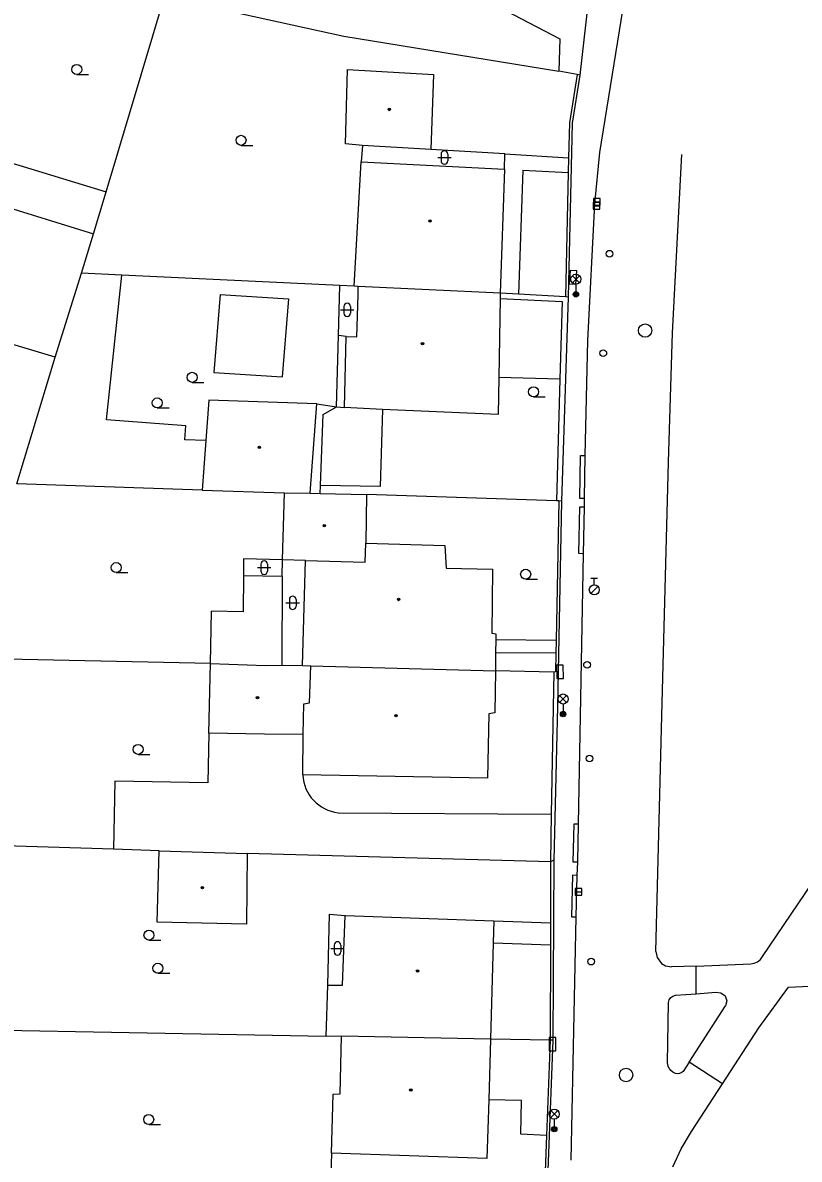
# Model space of a CAD drawing. Extents: x -600391 to -599491, y -1160176 to -1159402.
# Drawn here: x -599942 to -599884.1, y -1159622.1 to -1159537.3 of the extents above; entities that cross this region are included whole.
import ezdxf

# ---------------------------------------------------------------- set-up
doc = ezdxf.new("R2010")
doc.units = 0
for name, color, linetype in [('Level 11', 7, 'Continuous'), ('Level 24', 7, 'Continuous'), ('Level 27', 7, 'Continuous'), ('Level 28', 7, 'Continuous'), ('Level 31', 7, 'Continuous'), ('Level 33', 7, 'Continuous'), ('Level 36', 7, 'Continuous'), ('Level 39', 7, 'Continuous'), ('Level 5', 7, 'Continuous'), ('Level 51', 7, 'Continuous'), ('Level 7', 7, 'Continuous')]:
    doc.layers.add(name, color=color, linetype=linetype)

msp = doc.modelspace()

# ---------------------------------------------------------------- linework, layer by layer
at = {"layer": 'Level 11'}
for points in [[(-599900.05, -1159569.6), (-599899.87, -1159561.01), (-599899.34, -1159550.81), (-599898.97, -1159547), (-599896.03, -1159528.82), (-599895.24, -1159524.43)], [(-599916.3, -1159531.01), (-599901.94, -1159538.52), (-599902.02, -1159540.92)], [(-599916.67, -1159546.47), (-599916.77, -1159547.68)], [(-599906.07, -1159548.24), (-599906.05, -1159547.1), (-599911.59, -1159546.77)], [(-599906.05, -1159547.1), (-599901.3, -1159547.38)], [(-599894.34, -1159589.01), (-599893.84, -1159570.08), (-599893.54, -1159560.43), (-599892.84, -1159547.15)], [(-599943.22, -1159547.65), (-599944.17, -1159550.78), (-599936.76, -1159553.06)], [(-599904.71, -1159548.31), (-599905.04, -1159557.55)], [(-599904.71, -1159548.31), (-599901.32, -1159548.49)], [(-599928.37, -1159568.48), (-599929.94, -1159568.42), (-599929.86, -1159567.37), (-599935.78, -1159566.92), (-599934.64, -1159556.13)], [(-599927.3, -1159557.57), (-599927.76, -1159563.39), (-599922.66, -1159563.72)], [(-599927.3, -1159557.57), (-599922.2, -1159557.9), (-599922.66, -1159563.72)], [(-599901.95, -1159563.9), (-599906.51, -1159563.77)], [(-599920.08, -1159565.73), (-599918.62, -1159565.97)], [(-599900.11, -1159572.8), (-599900.46, -1159572.79), (-599900.4, -1159569.59), (-599900.05, -1159569.6)], [(-599900.11, -1159572.8), (-599900.05, -1159569.6)], [(-599900.19, -1159576.92), (-599900.54, -1159576.91), (-599900.47, -1159573.41), (-599900.12, -1159573.42)], [(-599900.19, -1159576.92), (-599900.12, -1159573.42)], [(-599900.12, -1159573.42), (-599900.11, -1159572.8)], [(-599900.55, -1159597.1), (-599900.19, -1159576.92)], [(-599925.56, -1159578.54), (-599925.57, -1159581.25), (-599927.95, -1159581.2)], [(-599928.03, -1159585.11), (-599927.95, -1159581.2)], [(-599902.23, -1159583.38), (-599906.73, -1159583.34)], [(-599902.24, -1159584.34), (-599906.75, -1159584.3)], [(-599894.8, -1159606.59), (-599894.34, -1159589.01)], [(-599928.14, -1159590.29), (-599928.22, -1159594.01), (-599935.16, -1159593.88), (-599935.26, -1159598.96)], [(-599886.83, -1159606.97), (-599877.79, -1159593.64)], [(-599918.49, -1159596.24), (-599902.59, -1159596.35)], [(-599900.55, -1159597.1), (-599900.9, -1159597.09), (-599900.97, -1159599.89), (-599900.62, -1159599.9)], [(-599900.62, -1159599.9), (-599900.55, -1159597.1)], [(-599900.65, -1159600.91), (-599900.62, -1159599.9)], [(-599900.65, -1159600.91), (-599901, -1159600.9), (-599901.08, -1159604), (-599900.73, -1159604.01)], [(-599900.73, -1159604.01), (-599900.65, -1159600.91)], [(-599919.26, -1159609.1), (-599919.13, -1159603.81), (-599917.96, -1159603.9)], [(-599901.11, -1159622.15), (-599900.73, -1159604.01)], [(-599906.88, -1159604.3), (-599902.66, -1159604.45)], [(-599906.92, -1159605.93), (-599902.66, -1159606.08)], [(-599894.8, -1159606.59), (-599894.7, -1159607.03), (-599894.37, -1159607.48), (-599894.07, -1159607.65), (-599893.63, -1159607.74)], [(-599891.79, -1159607.67), (-599887.7, -1159607.5), (-599887.44, -1159607.46), (-599887.19, -1159607.36), (-599886.98, -1159607.19), (-599886.83, -1159606.97)], [(-599891.79, -1159607.67), (-599893.63, -1159607.74)], [(-599891.79, -1159609.74), (-599891.79, -1159607.67)], [(-599887.1, -1159612.27), (-599884.88, -1159609.24)], [(-599884.88, -1159609.24), (-599869.78, -1159608.52)], [(-599893.84, -1159610.39), (-599893.79, -1159610.2), (-599893.68, -1159610.03), (-599893.52, -1159609.91), (-599893.33, -1159609.85)], [(-599893.33, -1159609.85), (-599891.79, -1159609.74)], [(-599891.79, -1159609.74), (-599890.32, -1159609.63)], [(-599890.32, -1159609.63), (-599889.93, -1159609.66), (-599889.61, -1159609.9), (-599889.48, -1159610.27), (-599889.58, -1159610.65)], [(-599893.93, -1159614.88), (-599893.84, -1159610.39)], [(-599892.29, -1159614.83), (-599889.58, -1159610.65)], [(-599889.82, -1159616.46), (-599887.1, -1159612.27)], [(-599892.76, -1159615.55), (-599892.91, -1159615.65), (-599893.03, -1159615.69), (-599893.14, -1159615.7), (-599893.33, -1159615.68), (-599893.51, -1159615.59), (-599893.66, -1159615.47), (-599893.75, -1159615.37), (-599893.79, -1159615.31), (-599893.87, -1159615.14), (-599893.93, -1159614.88)], [(-599892.29, -1159614.83), (-599892.76, -1159615.55)], [(-599889.82, -1159616.46), (-599892.29, -1159614.83)], [(-599893.51, -1159622.66), (-599892.91, -1159621.3), (-599892.13, -1159620.02), (-599889.82, -1159616.46)], [(-599902.95, -1159620.3), (-599904.86, -1159620.22), (-599904.8, -1159617.71), (-599907.26, -1159617.64)], [(-599919, -1159621.63), (-599919.1, -1159624.99), (-599903.12, -1159625)]]:
    msp.add_lwpolyline(points, dxfattribs=at)
msp.add_arc((-599918.129, -1159593.245), 3.016, 183.31775, 263.12205, dxfattribs=at)
at = {"layer": 'Level 24'}
for points in [[(-599900.754, -1159556.816), (-599900.687, -1159555.818), (-599901.186, -1159555.784), (-599901.253, -1159556.782)], [(-599901.681, -1159586.225), (-599901.699, -1159585.226), (-599902.199, -1159585.235), (-599902.181, -1159586.234)], [(-599902.258, -1159614.004), (-599902.242, -1159613.004), (-599902.742, -1159612.996), (-599902.758, -1159613.996)]]:
    msp.add_lwpolyline(points, close=True, dxfattribs=at)
at = {"layer": 'Level 27'}
for p, q in [((-599899.44, -1159550.67), (-599898.94, -1159550.67)), ((-599899.47, -1159550.97), (-599898.97, -1159550.97)), ((-599900.8, -1159602.14), (-599900.3, -1159602.14))]:
    msp.add_line(p, q, dxfattribs=at)
for points in [[(-599899.47, -1159551.22), (-599898.97, -1159551.22), (-599898.97, -1159550.72), (-599899.47, -1159550.72)], [(-599899.44, -1159550.92), (-599898.94, -1159550.92), (-599898.94, -1159550.42), (-599899.44, -1159550.42)], [(-599900.8, -1159602.39), (-599900.3, -1159602.39), (-599900.3, -1159601.89), (-599900.8, -1159601.89)]]:
    msp.add_lwpolyline(points, close=True, dxfattribs=at)
for centre in [(-599895.59, -1159560.27), (-599897.01, -1159615.8)]:
    msp.add_circle(centre, 0.5, dxfattribs=at)
at = {"layer": 'Level 28'}
for p, q in [((-599899.638, -1159579.882), (-599899.108, -1159579.352)), ((-599899.63, -1159578.735), (-599899.13, -1159578.735)), ((-599899.38, -1159579.235), (-599899.38, -1159578.735))]:
    msp.add_line(p, q, dxfattribs=at)
msp.add_circle((-599899.38, -1159579.61), 0.375, dxfattribs=at)
at = {"layer": 'Level 31'}
for centre in [(-599898.25, -1159554.54), (-599898.71, -1159561.96), (-599899.92, -1159585.2), (-599899.74, -1159592.19), (-599899.61, -1159607.34)]:
    msp.add_circle(centre, 0.25, dxfattribs=at)
at = {"layer": 'Level 33'}
for p, q in [((-599901.015, -1159556.71), (-599900.485, -1159556.18)), ((-599901.015, -1159556.18), (-599900.485, -1159556.71)), ((-599900.75, -1159556.82), (-599900.75, -1159557.57)), ((-599901.975, -1159588.02), (-599901.445, -1159587.49)), ((-599901.975, -1159587.49), (-599901.445, -1159588.02)), ((-599901.71, -1159588.13), (-599901.71, -1159588.88)), ((-599902.635, -1159618.98), (-599902.105, -1159618.45)), ((-599902.635, -1159618.45), (-599902.105, -1159618.98)), ((-599902.37, -1159619.09), (-599902.37, -1159619.84))]:
    msp.add_line(p, q, dxfattribs=at)
for centre, radius in [((-599900.75, -1159556.445), 0.375), ((-599900.75, -1159557.57), 0.2), ((-599900.75, -1159557.57), 0.145), ((-599900.75, -1159557.57), 0.0876), ((-599901.71, -1159587.755), 0.375), ((-599901.71, -1159588.88), 0.2), ((-599901.71, -1159588.88), 0.145), ((-599901.71, -1159588.88), 0.0876), ((-599902.37, -1159618.715), 0.375), ((-599902.37, -1159619.84), 0.2), ((-599902.37, -1159619.84), 0.145), ((-599902.37, -1159619.84), 0.0876)]:
    msp.add_circle(centre, radius, dxfattribs=at)
at = {"layer": 'Level 36'}
for p, q in [((-599938, -1159541.165), (-599937.125, -1159541.165)), ((-599925.74, -1159546.455), (-599924.865, -1159546.455)), ((-599910.816, -1159547.116), (-599910.816, -1159547.616)), ((-599910.316, -1159547.116), (-599910.316, -1159547.616)), ((-599911.066, -1159547.366), (-599910.066, -1159547.366)), ((-599918.316, -1159558.726), (-599917.316, -1159558.726)), ((-599918.066, -1159558.476), (-599918.066, -1159558.976)), ((-599917.566, -1159558.476), (-599917.566, -1159558.976)), ((-599929.39, -1159564.135), (-599928.515, -1159564.135)), ((-599903.91, -1159565.215), (-599903.035, -1159565.215)), ((-599931.99, -1159566.045), (-599931.115, -1159566.045)), ((-599924.266, -1159577.706), (-599924.266, -1159578.206)), ((-599923.766, -1159577.706), (-599923.766, -1159578.206)), ((-599935.05, -1159578.325), (-599934.175, -1159578.325)), ((-599924.516, -1159577.956), (-599923.516, -1159577.956)), ((-599904.5, -1159578.825), (-599903.625, -1159578.825)), ((-599922.136, -1159580.326), (-599922.136, -1159580.826)), ((-599921.636, -1159580.326), (-599921.636, -1159580.826)), ((-599922.386, -1159580.576), (-599921.386, -1159580.576)), ((-599933.42, -1159591.885), (-599932.545, -1159591.885)), ((-599932.61, -1159605.735), (-599931.735, -1159605.735)), ((-599919.036, -1159606.356), (-599918.036, -1159606.356)), ((-599918.786, -1159606.106), (-599918.786, -1159606.606)), ((-599918.286, -1159606.106), (-599918.286, -1159606.606)), ((-599931.94, -1159608.215), (-599931.065, -1159608.215)), ((-599932.63, -1159619.495), (-599931.755, -1159619.495))]:
    msp.add_line(p, q, dxfattribs=at)
for centre in [(-599938, -1159540.79), (-599925.74, -1159546.08), (-599929.39, -1159563.76), (-599903.91, -1159564.84), (-599931.99, -1159565.67), (-599935.05, -1159577.95), (-599904.5, -1159578.45), (-599933.42, -1159591.51), (-599932.61, -1159605.36), (-599931.94, -1159607.84), (-599932.63, -1159619.12)]:
    msp.add_circle(centre, 0.375, dxfattribs=at)
for centre, start, end in [((-599910.566, -1159547.116), 0, 180), ((-599910.566, -1159547.616), 180, 0), ((-599917.816, -1159558.476), 0, 180), ((-599917.816, -1159558.976), 180, 0), ((-599924.016, -1159577.706), 0, 180), ((-599924.016, -1159578.206), 180, 0), ((-599921.886, -1159580.326), 0, 180), ((-599921.886, -1159580.826), 180, 0), ((-599918.536, -1159606.106), 0, 180), ((-599918.536, -1159606.606), 180, 0)]:
    msp.add_arc(centre, 0.25, start, end, dxfattribs=at)
at = {"layer": 'Level 39'}
for centre, radius in [((-599914.68, -1159543.78), 0.09), ((-599914.68, -1159543.78), 0.0398), ((-599911.64, -1159552.09), 0.09), ((-599911.64, -1159552.09), 0.0398), ((-599912.2, -1159561.25), 0.09), ((-599912.2, -1159561.25), 0.0398), ((-599924.37, -1159568.98), 0.09), ((-599924.37, -1159568.98), 0.0398), ((-599919.53, -1159574.82), 0.09), ((-599919.53, -1159574.82), 0.0398), ((-599913.98, -1159580.33), 0.09), ((-599913.98, -1159580.33), 0.0398), ((-599924.51, -1159587.66), 0.09), ((-599924.51, -1159587.66), 0.0398), ((-599914.18, -1159589), 0.09), ((-599914.18, -1159589), 0.0398), ((-599928.62, -1159601.82), 0.09), ((-599928.62, -1159601.82), 0.0398), ((-599912.57, -1159608.05), 0.09), ((-599912.57, -1159608.05), 0.0398), ((-599913.07, -1159616.92), 0.09), ((-599913.07, -1159616.92), 0.0398)]:
    msp.add_circle(centre, radius, dxfattribs=at)
at = {"layer": 'Level 5'}
for points in [[(-599917.95, -1159546.34), (-599917.79, -1159540.8)], [(-599917.79, -1159540.8), (-599911.38, -1159541.16)], [(-599911.38, -1159541.16), (-599911.59, -1159546.77)], [(-599916.67, -1159546.47), (-599917.95, -1159546.34)], [(-599911.59, -1159546.77), (-599916.67, -1159546.47)], [(-599917.3, -1159556.97), (-599916.77, -1159547.68)], [(-599916.77, -1159547.68), (-599906.07, -1159548.24)], [(-599906.07, -1159548.24), (-599906.4, -1159557.47)], [(-599917, -1159556.99), (-599917.3, -1159556.97)], [(-599906.4, -1159557.47), (-599917, -1159556.99)], [(-599916.99, -1159557.61), (-599917, -1159556.99)], [(-599906.4, -1159557.47), (-599906.4, -1159557.89)], [(-599917.11, -1159560.73), (-599916.99, -1159557.61)], [(-599906.4, -1159557.89), (-599906.51, -1159563.77), (-599906.56, -1159566.52)], [(-599918.02, -1159566), (-599917.89, -1159560.71)], [(-599917.89, -1159560.71), (-599917.11, -1159560.73)], [(-599928.14, -1159565.47), (-599928.37, -1159568.48), (-599928.65, -1159572.17)], [(-599920.08, -1159565.73), (-599928.14, -1159565.47)], [(-599920.57, -1159572.41), (-599920.08, -1159565.73)], [(-599915.18, -1159566.17), (-599918.02, -1159566)], [(-599906.56, -1159566.52), (-599915.18, -1159566.17)], [(-599928.65, -1159572.17), (-599922.5, -1159572.37)], [(-599922.64, -1159577.38), (-599922.5, -1159572.37)], [(-599922.5, -1159572.37), (-599920.57, -1159572.41)], [(-599920.57, -1159572.41), (-599919.83, -1159572.43)], [(-599919.83, -1159572.43), (-599916.38, -1159572.51)], [(-599916.38, -1159572.51), (-599916.43, -1159576.13)], [(-599916.47, -1159577.55), (-599916.43, -1159576.13)], [(-599916.43, -1159576.13), (-599910.53, -1159576.3)], [(-599910.53, -1159576.3), (-599910.43, -1159577.99)], [(-599920.93, -1159577.42), (-599922.64, -1159577.38)], [(-599921.15, -1159585.25), (-599920.93, -1159577.42)], [(-599920.93, -1159577.42), (-599916.47, -1159577.55)], [(-599910.43, -1159577.99), (-599906.98, -1159578.08)], [(-599906.98, -1159578.08), (-599907.02, -1159582.85)], [(-599907.02, -1159582.85), (-599906.73, -1159582.9)], [(-599906.73, -1159582.9), (-599906.73, -1159583.34), (-599906.75, -1159584.3), (-599906.76, -1159585.66)], [(-599928.14, -1159590.29), (-599928.03, -1159585.11)], [(-599928.03, -1159585.11), (-599923.92, -1159585.25)], [(-599923.92, -1159585.25), (-599922.7, -1159585.22)], [(-599922.7, -1159585.22), (-599921.15, -1159585.25)], [(-599921.15, -1159585.25), (-599920.53, -1159585.29)], [(-599920.63, -1159588.05), (-599920.53, -1159585.29)], [(-599920.53, -1159585.29), (-599906.76, -1159585.66)], [(-599906.76, -1159585.66), (-599906.81, -1159588.78)], [(-599921.06, -1159588.11), (-599920.63, -1159588.05)], [(-599921.1, -1159590.4), (-599921.06, -1159588.11)], [(-599907.25, -1159588.85), (-599907.36, -1159593.65)], [(-599906.81, -1159588.78), (-599907.25, -1159588.85)], [(-599923.98, -1159590.37), (-599928.14, -1159590.29)], [(-599921.1, -1159590.4), (-599923.98, -1159590.37)], [(-599921.14, -1159593.42), (-599921.1, -1159590.4)], [(-599907.36, -1159593.65), (-599921.14, -1159593.42)], [(-599932.01, -1159604.39), (-599931.86, -1159599.07)], [(-599931.86, -1159599.07), (-599925.28, -1159599.27)], [(-599925.28, -1159599.27), (-599925.32, -1159604.55)], [(-599918.17, -1159609.1), (-599917.96, -1159603.9)], [(-599917.96, -1159603.9), (-599906.88, -1159604.3)], [(-599925.32, -1159604.55), (-599932.01, -1159604.39)], [(-599906.88, -1159604.3), (-599906.92, -1159605.93), (-599907.12, -1159613.12)], [(-599919.38, -1159612.92), (-599919.26, -1159609.1)], [(-599919.26, -1159609.1), (-599918.17, -1159609.1)], [(-599918.24, -1159612.9), (-599919.38, -1159612.92)], [(-599918.34, -1159617.21), (-599918.24, -1159612.9)], [(-599907.12, -1159613.12), (-599918.24, -1159612.9)], [(-599907.12, -1159613.12), (-599907.26, -1159617.64), (-599907.39, -1159622.03)], [(-599919, -1159621.63), (-599918.87, -1159617.24)], [(-599918.87, -1159617.24), (-599918.34, -1159617.21)], [(-599907.39, -1159622.03), (-599919, -1159621.63)]]:
    msp.add_lwpolyline(points, dxfattribs=at)
at = {"layer": 'Level 51'}
for points in [[(-599944.97, -1159547.11), (-599943.22, -1159547.65), (-599935.81, -1159549.93)], [(-599937.65, -1159555.98), (-599936.76, -1159553.06), (-599935.81, -1159549.93)], [(-599939.62, -1159562.25), (-599937.65, -1159555.98)], [(-599918.37, -1159556.92), (-599934.64, -1159556.13), (-599937.65, -1159555.98)], [(-599918.46, -1159560.65), (-599918.37, -1159556.92)], [(-599917.3, -1159556.97), (-599918.37, -1159556.92)], [(-599918.62, -1159565.97), (-599918.46, -1159560.65)], [(-599917.89, -1159560.71), (-599918.46, -1159560.65)], [(-599942.47, -1159571.71), (-599939.62, -1159562.25)], [(-599919.61, -1159566.53), (-599918.62, -1159565.97)], [(-599918.62, -1159565.97), (-599918.02, -1159566)], [(-599919.8, -1159571.82), (-599919.61, -1159566.53)], [(-599915.18, -1159566.17), (-599915.37, -1159571.9)], [(-599928.65, -1159572.17), (-599942.47, -1159571.71)], [(-599919.84, -1159572.43), (-599919.8, -1159571.82)], [(-599915.37, -1159571.9), (-599919.8, -1159571.82)], [(-599925.55, -1159577.3), (-599925.56, -1159578.54)], [(-599922.64, -1159577.38), (-599925.55, -1159577.3)], [(-599922.68, -1159578.6), (-599922.64, -1159577.38)], [(-599925.56, -1159578.54), (-599922.68, -1159578.6)], [(-599922.68, -1159578.6), (-599922.7, -1159585.22)], [(-599928.03, -1159585.11), (-599945.6, -1159584.72)], [(-599931.86, -1159599.07), (-599935.26, -1159598.96), (-599945.86, -1159598.63)], [(-599919.38, -1159612.92), (-599946.13, -1159612.42)]]:
    msp.add_lwpolyline(points, dxfattribs=at)
at = {"layer": 'Level 7'}
for points in [[(-599891.81, -1159495.14), (-599896.95, -1159517.75), (-599898.98, -1159528.64), (-599900, -1159537.27), (-599900.46, -1159541.21)], [(-599891.81, -1159495.14), (-599896.95, -1159517.75), (-599898.98, -1159528.64), (-599900, -1159537.27), (-599900.46, -1159541.21)], [(-599935.81, -1159549.93), (-599931.46, -1159535.35)], [(-599931.46, -1159535.35), (-599918.06, -1159538.3), (-599902.02, -1159540.92)], [(-599900.66, -1159541.17), (-599902.02, -1159540.92)], [(-599900.66, -1159541.17), (-599901.24, -1159544.78), (-599901.3, -1159547.38), (-599901.32, -1159548.49), (-599901.52, -1159557.76)], [(-599900.46, -1159541.21), (-599901.04, -1159544.8), (-599901.32, -1159557.77)], [(-599900.46, -1159541.21), (-599901.04, -1159544.8), (-599901.32, -1159557.77)], [(-599900.46, -1159541.21), (-599900.66, -1159541.17)], [(-599900.46, -1159541.21), (-599900.66, -1159541.17)], [(-599939.62, -1159562.25), (-599968.36, -1159553.65)], [(-599901.52, -1159557.76), (-599905.04, -1159557.55), (-599906.4, -1159557.47)], [(-599906.4, -1159557.89), (-599901.78, -1159558.11), (-599901.95, -1159563.9), (-599902.21, -1159572.97)], [(-599901.32, -1159557.77), (-599901.83, -1159573)], [(-599901.32, -1159557.77), (-599901.83, -1159573)], [(-599901.32, -1159557.77), (-599901.52, -1159557.76)], [(-599901.32, -1159557.77), (-599901.52, -1159557.76)], [(-599902.21, -1159572.97), (-599916.38, -1159572.51)], [(-599902.03, -1159572.98), (-599902.23, -1159583.38), (-599902.24, -1159584.34), (-599902.27, -1159585.73)], [(-599902.03, -1159572.98), (-599902.21, -1159572.97)], [(-599901.83, -1159573), (-599902.07, -1159585.71)], [(-599901.83, -1159573), (-599902.07, -1159585.71)], [(-599901.83, -1159573), (-599902.03, -1159572.98)], [(-599901.83, -1159573), (-599902.03, -1159572.98)], [(-599902.4, -1159585.74), (-599906.76, -1159585.66)], [(-599902.4, -1159585.74), (-599902.59, -1159596.35), (-599902.65, -1159599.89)], [(-599902.27, -1159585.73), (-599902.4, -1159585.74)], [(-599902.07, -1159585.71), (-599902.27, -1159585.73)], [(-599902.07, -1159585.71), (-599902.27, -1159585.73)], [(-599902.07, -1159585.71), (-599902.13, -1159588.31)], [(-599902.07, -1159585.71), (-599902.13, -1159588.31)], [(-599902.13, -1159588.31), (-599902.39, -1159599.78)], [(-599902.13, -1159588.31), (-599902.39, -1159599.78)], [(-599902.65, -1159599.89), (-599925.28, -1159599.27)], [(-599902.65, -1159599.89), (-599902.66, -1159604.45), (-599902.66, -1159606.08), (-599902.68, -1159613.19)], [(-599902.39, -1159599.78), (-599902.65, -1159599.89)], [(-599902.39, -1159599.78), (-599902.65, -1159599.89)], [(-599902.39, -1159599.78), (-599902.48, -1159613.19)], [(-599902.39, -1159599.78), (-599902.48, -1159613.19)], [(-599902.68, -1159613.19), (-599907.12, -1159613.12)], [(-599902.68, -1159613.19), (-599902.95, -1159620.3), (-599903.12, -1159625), (-599903.14, -1159625.51), (-599902.99, -1159627.12)], [(-599902.48, -1159613.19), (-599902.94, -1159625.5), (-599902.79, -1159627.12)], [(-599902.48, -1159613.19), (-599902.94, -1159625.5), (-599902.79, -1159627.12)], [(-599902.48, -1159613.19), (-599902.68, -1159613.19)], [(-599902.48, -1159613.19), (-599902.68, -1159613.19)]]:
    msp.add_lwpolyline(points, dxfattribs=at)

doc.saveas('drawing.dxf')
